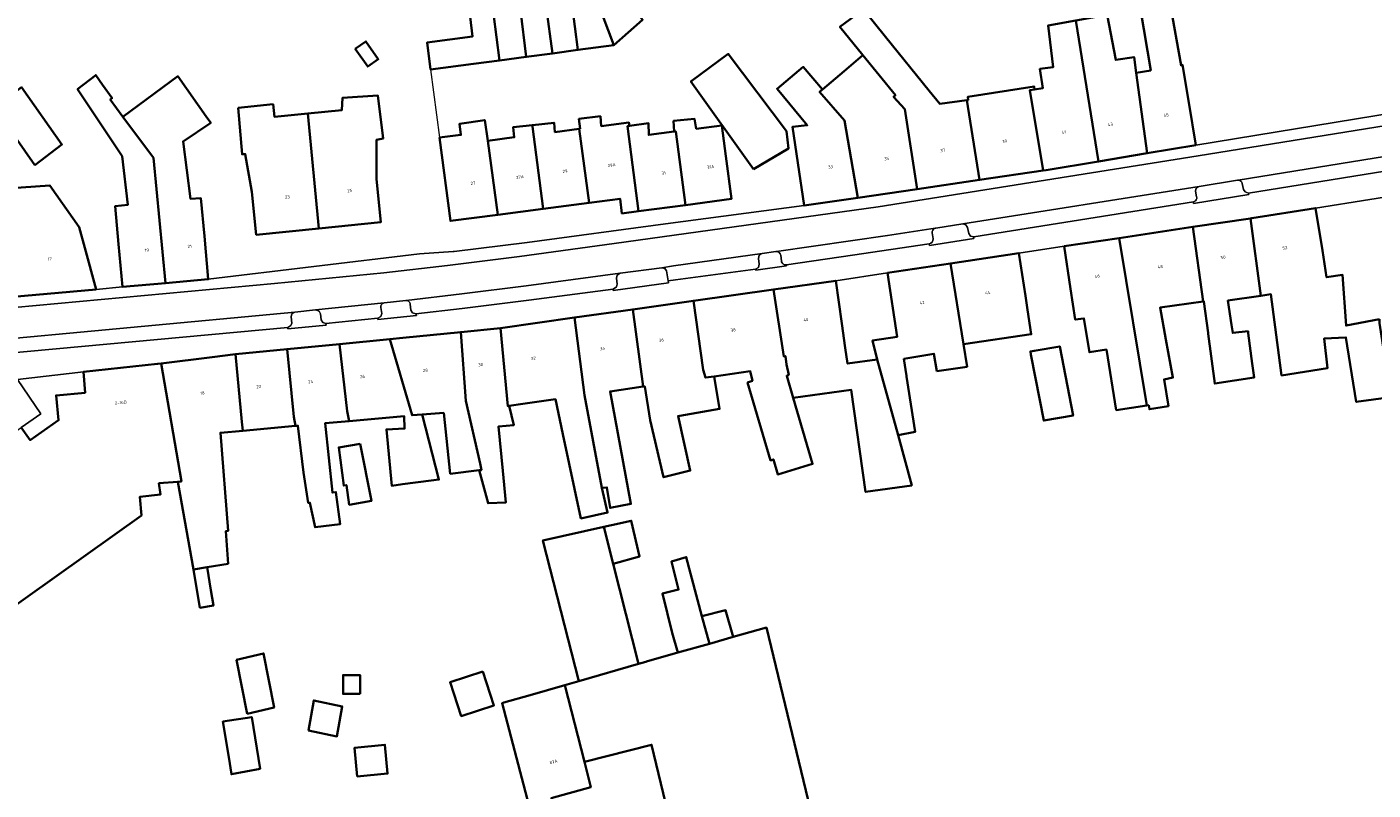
# Model space of a CAD drawing. Header units: metres. Extents: x 197700 to 204338, y 317132 to 325229.
# Tile 771 of 1056: x 202947 to 203104, y 319727 to 319816. Entities that reach past the tile are written whole.
import ezdxf
from ezdxf.enums import TextEntityAlignment as Align

# ---------------------------------------------------------------- set-up
doc = ezdxf.new("R2010")
doc.units = ezdxf.units.M
for name, color, linetype, lineweight in [('B-WE-GR-BEPLANTING_CULTUUR_BODEMBEDEKKER-GV', 90, 'Continuous', 18), ('B-WE-IE-TERREINAFSCHEIDING_KUNSTMATIG_MUUR-G', 90, 'IE-TERREINAFSCHEIDING-KUNSTMATIG-DICHT', 18), ('B-WE-OG-BEBOUWING-GV', 7, 'Continuous', 35), ('B-WE-OG-BEBOUWING-T18', 10, 'Continuous', 18), ('B-WE-OG-TERREIN_ERF-GV', 7, 'Continuous', 18), ('B-WE-VH-VERHARDING_ASFALT-GV', 252, 'Continuous', 18), ('B-WE-VH-VERHARDING_BETONSTRAATSTEEN-GV', 252, 'Continuous', 18), ('B-WE-VH-VERHARDING_OPEN-GV', 252, 'Continuous', 18), ('B-WE-VH-VERHARDING_TEGEL-GV', 252, 'Continuous', 18)]:
    doc.layers.add(name, color=color, linetype=linetype, lineweight=lineweight)
doc.styles.add('NLCS-ISO-M200-T18', font='NLCS-ISO.ttf', dxfattribs={"height": 0.36})
doc.linetypes.add('IE-TERREINAFSCHEIDING-KUNSTMATIG-DICHT', pattern='A,8,-1,[82,NLCS.SHX,S=0.75,R=90,X=0,Y=0],-1', length=10)

msp = doc.modelspace()

# ---------------------------------------------------------------- linework, layer by layer
at = {"layer": 'B-WE-GR-BEPLANTING_CULTUUR_BODEMBEDEKKER-GV'}
for points in [[(203087.87, 319798.11), (203083.407, 319797.405), (203083.07, 319797.176), (203083.005, 319796.852), (203083.126, 319796.202)], [(203087.937, 319798.121), (203087.87, 319798.11)], [(203082.752, 319795.61), (203082.783, 319795.429), (203089.172, 319796.443), (203089.153, 319796.629), (203088.746, 319796.762), (203088.561, 319797.035), (203088.421, 319797.727)], [(203052.112, 319790.739), (203052.144, 319790.552), (203057.304, 319791.35), (203057.275, 319791.542), (203056.921, 319791.62), (203056.699, 319791.947), (203056.564, 319792.651), (203056.378, 319792.942), (203056.001, 319793.058), (203052.896, 319792.554), (203052.802, 319792.54)], [(203052.459, 319791.999), (203052.559, 319791.309)], [(203034.392, 319789.841), (203034.338, 319789.833), (203032.732, 319789.62), (203032.407, 319789.408), (203032.322, 319789.044), (203032.411, 319788.372), (203032.302, 319787.99), (203031.979, 319787.801)], [(203034.983, 319788.734), (203034.9, 319789.419)], [(203031.979, 319787.801), (203031.999, 319787.674), (203035.579, 319788.179), (203035.557, 319788.309)], [(202991.467, 319784.166), (202991.422, 319784.161), (202988.927, 319783.89)], [(202988.53, 319783.345), (202988.638, 319782.677), (202988.507, 319782.327), (202988.174, 319782.123), (202988.177, 319781.947), (202992.652, 319782.442), (202992.579, 319782.618), (202992.211, 319782.729), (202992.02, 319783.036), (202991.93, 319783.743)]]:
    msp.add_lwpolyline(points, dxfattribs=at)
for points in [[(203088.421, 319797.727, 0.4054102), (203087.937, 319798.121)], [(203083.126, 319796.202, -0.4514785), (203082.752, 319795.61)], [(203052.802, 319792.54, 0.3979873), (203052.459, 319791.999)], [(203052.559, 319791.309, -0.4004058), (203052.112, 319790.739)], [(203034.9, 319789.419, 0.4106228), (203034.392, 319789.841)], [(203035.557, 319788.309, -0.4200845), (203034.983, 319788.734)], [(202991.93, 319783.743, 0.4289372), (202991.467, 319784.166)], [(202988.927, 319783.89, 0.4310325), (202988.53, 319783.345)]]:
    msp.add_lwpolyline(points, format="xyb", dxfattribs=at)
for points in [[(203021.093, 319787.97), (203016.287, 319787.333), (203015.929, 319787.097), (203015.854, 319786.768), (203015.93, 319786.051), (203015.835, 319785.735), (203015.459, 319785.499), (203015.479, 319785.316), (203021.875, 319786.224), (203021.831, 319786.444), (203021.633, 319787.6), (203021.461, 319787.875)], [(202980.967, 319783.069), (202978.539, 319782.82), (202978.204, 319782.621), (202978.109, 319782.269), (202978.19, 319781.554), (202978.089, 319781.274), (202977.728, 319781.052), (202977.747, 319780.873), (202982.179, 319781.302), (202982.161, 319781.484), (202981.798, 319781.597), (202981.593, 319781.923), (202981.518, 319782.617), (202981.363, 319782.923)]]:
    msp.add_lwpolyline(points, close=True, dxfattribs=at)
at = {"layer": 'B-WE-IE-TERREINAFSCHEIDING_KUNSTMATIG_MUUR-G'}
msp.add_lwpolyline([(202994.296, 319810.961), (202995.335, 319803.052)], dxfattribs=at)
at = {"layer": 'B-WE-OG-BEBOUWING-GV'}
for points in [[(203013.59, 319819.021), (203015.532, 319813.772), (203018.878, 319816.726), (203015.893, 319820.736)], [(203008.424, 319812.827), (203011.388, 319813.221), (203010.658, 319818.63), (203007.704, 319818.236)], [(203015.532, 319813.772), (203013.59, 319819.021), (203010.658, 319818.63), (203011.388, 319813.221)], [(203083.051, 319802.188), (203082.228, 319807.12), (203081.499, 319811.491), (203081.335, 319811.421), (203080.062, 319818.528), (203076.624, 319817.909), (203077.814, 319810.844), (203076.114, 319810.565), (203077.403, 319801.245)], [(203001.585, 319817.419), (202998.868, 319817.057), (202999.171, 319814.784), (202993.891, 319814.079), (202994.296, 319810.961), (202999.254, 319811.607), (203002.28, 319812.01)], [(203005.381, 319812.422), (203004.722, 319817.838), (203001.585, 319817.419), (203002.28, 319812.01)], [(203004.722, 319817.838), (203005.381, 319812.422), (203008.424, 319812.827), (203007.704, 319818.236)], [(203044.418, 319812.615), (203048.193, 319807.971), (203047.985, 319807.791), (203049.282, 319806.356), (203050.709, 319797.096), (203057.95, 319798.156), (203056.465, 319807.395), (203053.346, 319806.975), (203052.114, 319808.497), (203047.056, 319814.749), (203044.504, 319817.903), (203041.761, 319815.884)], [(203076.114, 319810.565), (203075.868, 319812.394), (203073.757, 319812.075), (203072.773, 319817.298), (203069.135, 319816.634), (203071.768, 319800.304), (203077.403, 319801.245)], [(203065.314, 319799.235), (203065.679, 319799.288), (203071.768, 319800.304), (203069.135, 319816.634), (203065.905, 319816.044), (203066.512, 319811.241), (203064.959, 319811.014), (203065.297, 319808.792), (203064.319, 319808.632), (203063.784, 319808.544)], [(202985.562, 319813.348), (202987, 319811.292), (202988.229, 319812.152), (202986.791, 319814.208)], [(203031.741, 319799.415), (203035.789, 319801.775), (203035.558, 319803.813), (203028.822, 319812.756), (203024.492, 319809.566)], [(203044.418, 319812.615), (203042.243, 319810.768), (203039.742, 319808.645), (203039.408, 319808.355), (203042.303, 319805.023), (203043.84, 319796.09), (203050.709, 319797.096), (203049.282, 319806.356), (203047.985, 319807.791), (203048.193, 319807.971)], [(203036.881, 319800.124), (203037.605, 319795.177), (203043.84, 319796.09), (203042.303, 319805.023), (203039.408, 319808.355), (203039.742, 319808.645), (203037.52, 319811.247), (203034.471, 319808.727), (203037.977, 319804.484), (203036.268, 319804.315)], [(202958.121, 319790.715), (202958.571, 319785.735), (202963.561, 319786.185), (202962.155, 319800.712), (202958.618, 319805.472), (202957.14, 319807.462), (202957.35, 319807.62), (202956.261, 319809.174), (202955.473, 319810.298), (202953.355, 319808.663), (202958.52, 319800.917), (202959.203, 319795.261), (202957.724, 319795.109)], [(202968.057, 319791.612), (202967.659, 319796.021), (202966.438, 319795.975), (202965.585, 319802.607), (202968.803, 319804.773), (202968.278, 319805.513), (202964.974, 319810.169), (202958.618, 319805.472), (202962.155, 319800.712), (202963.561, 319786.185), (202968.507, 319786.632)], [(203057.95, 319798.156), (203065.314, 319799.235), (203063.784, 319808.544), (203064.319, 319808.632), (203064.278, 319808.993), (203056.586, 319807.777), (203056.62, 319807.416), (203056.465, 319807.395)], [(202948.396, 319799.864), (202951.546, 319802.26), (202946.868, 319808.893), (202943.718, 319806.496)], [(202988.021, 319798.241), (202988.013, 319802.794), (202988.791, 319802.966), (202988.195, 319807.924), (202984.07, 319807.669), (202983.993, 319806.228), (202980.061, 319805.839), (202981.32, 319792.526), (202988.532, 319793.267)], [(202971.983, 319806.515), (202972.438, 319801.12), (202972.808, 319801.151), (202973.565, 319796.756), (202974.076, 319791.782), (202981.32, 319792.526), (202980.061, 319805.839), (202976.212, 319805.458), (202976.024, 319806.916)], [(203002.085, 319794.113), (203000.916, 319802.696), (203000.578, 319805.096), (202997.648, 319804.673), (202997.815, 319803.373), (202995.335, 319803.052), (202996.588, 319793.398)], [(203000.916, 319802.696), (203002.085, 319794.113), (203007.336, 319794.797), (203006.129, 319804.352), (203006.103, 319804.509), (203003.87, 319804.266), (203003.996, 319803.093)], [(203007.336, 319794.797), (203012.679, 319795.493), (203011.527, 319804.064), (203008.708, 319803.7), (203008.607, 319804.781), (203006.103, 319804.509), (203006.129, 319804.352)], [(203012.679, 319795.493), (203016.267, 319795.96), (203016.489, 319794.274), (203018.42, 319794.528), (203017.127, 319804.37), (203017.364, 319804.403), (203017.298, 319804.808), (203014.085, 319804.393), (203013.986, 319805.542), (203011.505, 319805.222), (203011.626, 319804.077), (203011.527, 319804.064)], [(203022.543, 319803.75), (203019.595, 319803.365), (203019.566, 319804.713), (203017.364, 319804.403), (203017.127, 319804.37), (203018.42, 319794.528), (203023.838, 319795.24), (203022.717, 319803.773)], [(203028.069, 319804.442), (203025.106, 319804.092), (203024.902, 319805.232), (203022.477, 319804.992), (203022.543, 319803.75), (203022.717, 319803.773), (203023.838, 319795.24), (203029.185, 319795.942), (203028.534, 319800.9)], [(202953.534, 319792.661), (202950.123, 319797.522), (202942.916, 319797.001), (202944.109, 319784.423), (202955.5, 319785.459), (202954.183, 319790.283)], [(203104.334, 319781.986), (203100.47, 319781.26), (203100.061, 319787.128), (203098.207, 319786.871), (203097.718, 319789.951), (203096.934, 319794.889), (203089.546, 319793.718), (203089.365, 319793.691), (203090.572, 319784.69), (203091.748, 319784.891), (203092.981, 319775.487), (203098.324, 319776.322), (203097.904, 319779.748), (203100.448, 319779.878), (203101.646, 319772.399), (203105.651, 319772.974), (203104.334, 319781.552)], [(203089.118, 319780.366), (203089.088, 319780.599), (203087.326, 319780.402), (203087.19, 319781.335), (203086.755, 319784.16), (203090.572, 319784.69), (203089.365, 319793.691), (203082.698, 319792.692), (203083.871, 319784.041), (203083.976, 319784.055), (203084.457, 319780.401), (203084.471, 319780.293), (203085.229, 319774.538), (203089.785, 319775.235), (203089.575, 319776.854)], [(203077.574, 319772.035), (203077.663, 319771.552), (203079.864, 319771.919), (203079.357, 319775.023), (203080.388, 319775.22), (203079.576, 319779.648), (203078.899, 319783.339), (203083.871, 319784.041), (203082.698, 319792.692), (203074.163, 319791.413), (203077.354, 319772.001)], [(203067.77, 319790.455), (203068.511, 319785.51), (203069.045, 319781.948), (203070.052, 319782.09), (203070.691, 319778.156), (203072.662, 319778.476), (203073.802, 319771.459), (203077.354, 319772.001), (203074.163, 319791.413)], [(203063.273, 319784.72), (203062.526, 319789.663), (203054.598, 319788.464), (203056.101, 319779.087), (203063.948, 319780.253), (203063.522, 319783.07)], [(203053.01, 319775.953), (203056.518, 319776.482), (203056.101, 319779.087), (203054.598, 319788.464), (203047.285, 319787.358), (203048.403, 319779.962), (203045.546, 319779.53), (203046.072, 319777.336), (203048.503, 319768.568), (203050.475, 319768.919), (203049.5, 319775.334), (203049.487, 319775.418), (203049.188, 319777.387), (203052.662, 319778.001)], [(203041.985, 319781.511), (203041.286, 319786.462), (203034.044, 319785.44), (203035.248, 319777.69), (203035.446, 319777.718), (203035.57, 319776.741), (203035.832, 319775.558), (203035.597, 319775.446), (203036.356, 319772.863), (203043.074, 319773.802), (203044.746, 319761.97), (203050.1, 319762.719), (203048.503, 319768.568), (203046.072, 319777.336), (203042.643, 319776.857), (203042.384, 319778.688)], [(203024.782, 319784.133), (203017.742, 319783.14), (203018.944, 319774.177), (203019.13, 319774.204), (203019.766, 319770.28), (203021.309, 319763.66), (203024.414, 319764.441), (203023.005, 319770.762), (203023.208, 319770.807), (203027.814, 319771.595), (203027.187, 319775.364), (203026.174, 319775.218), (203025.902, 319776.111)], [(203034.044, 319785.44), (203024.782, 319784.133), (203025.902, 319776.111), (203026.174, 319775.218), (203027.187, 319775.364), (203031.355, 319775.964), (203031.625, 319774.868), (203031.051, 319774.654), (203033.727, 319765.613), (203034.056, 319765.739), (203034.577, 319763.986), (203038.602, 319765.216), (203036.356, 319772.863), (203035.597, 319775.446), (203035.832, 319775.558), (203035.57, 319776.741), (203035.446, 319777.718), (203035.248, 319777.69)], [(203014.143, 319762.45), (203014.749, 319762.498), (203015.102, 319760.104), (203017.533, 319760.583), (203015.116, 319773.626), (203018.944, 319774.177), (203017.742, 319783.14), (203010.973, 319782.184), (203012.15, 319773.199)], [(202997.788, 319780.507), (202998.394, 319772.546), (203000.025, 319765.246), (203000.194, 319764.506), (202999.909, 319764.472), (203000.962, 319760.65), (203003.029, 319760.758), (203002.68, 319764.412), (203002.189, 319769.558), (203003.929, 319769.709), (203003.426, 319771.943), (203003.239, 319771.916), (203002.402, 319780.975)], [(203014.143, 319762.45), (203012.15, 319773.199), (203010.973, 319782.184), (203002.402, 319780.975), (203003.239, 319771.916), (203003.426, 319771.943), (203004.975, 319772.166), (203008.772, 319772.713), (203009.639, 319768.647), (203011.72, 319758.888), (203014.823, 319759.573)], [(202989.585, 319779.681), (202983.732, 319779.113), (202984.617, 319771.35), (202984.867, 319770.19), (202991.221, 319770.768), (202991.275, 319769.313), (202989.173, 319769.222), (202989.79, 319762.692), (202991.032, 319762.853), (202994.35, 319763.284), (202995.269, 319763.403), (202993.314, 319770.958), (202992.146, 319770.868)], [(202995.827, 319771.152), (202996.568, 319764.07), (202999.909, 319764.472), (203000.194, 319764.506), (203000.025, 319765.246), (202998.394, 319772.546), (202997.788, 319780.507), (202991.073, 319779.825), (202989.585, 319779.681), (202992.146, 319770.868), (202993.314, 319770.958)], [(202963.061, 319776.86), (202965.404, 319763.192), (202964.974, 319763.155), (202966.804, 319752.967), (202968.383, 319753.229), (202970.81, 319753.631), (202970.542, 319757.414), (202970.812, 319757.448), (202969.916, 319768.831), (202972.534, 319769.069), (202972.399, 319770.113), (202971.689, 319777.945), (202968.958, 319777.595)], [(202978.614, 319769.622), (202978.421, 319770.688), (202977.661, 319778.524), (202971.689, 319777.945), (202972.399, 319770.113), (202972.534, 319769.069)], [(202978.614, 319769.622), (202978.9, 319769.648), (202979.551, 319764.216), (202980.084, 319760.707), (202980.309, 319760.707), (202980.903, 319757.876), (202983.795, 319758.22), (202983.312, 319761.953), (202982.914, 319761.899), (202982.055, 319769.934), (202984.867, 319770.19), (202984.617, 319771.35), (202983.732, 319779.113), (202977.661, 319778.524), (202978.421, 319770.688)], [(203063.955, 319777.729), (203065.393, 319770.246), (203068.803, 319770.823), (203067.262, 319778.842), (203064.271, 319778.338), (203063.852, 319778.267), (203063.922, 319777.899)], [(202986.143, 319767.536), (202983.643, 319767.138), (202984.219, 319762.71), (202984.524, 319762.77), (202984.859, 319760.486), (202987.427, 319760.919)], [(203011.49, 319740.037), (203018.398, 319742.03), (203015.462, 319753.631), (203014.377, 319757.916), (203007.328, 319756.353)], [(203015.274, 319758.115), (203014.377, 319757.916), (203015.462, 319753.631), (203018.531, 319754.489), (203017.557, 319758.621)], [(203026.626, 319744.367), (203025.767, 319747.572), (203023.936, 319754.408), (203022.23, 319753.889), (203023.05, 319750.651), (203021.183, 319750.178), (203022.309, 319745.645), (203022.966, 319743.329)], [(202968.82, 319750.592), (202968.383, 319753.229), (202966.804, 319752.967), (202967.54, 319748.528), (202969.119, 319748.789)], [(203025.767, 319747.572), (203026.626, 319744.367), (203029.378, 319745.145), (203028.501, 319748.251)], [(203022.853, 319720.459), (203024.024, 319715.598), (203036.786, 319718.672), (203039.71, 319719.492), (203033.242, 319746.236), (203029.378, 319745.145), (203026.626, 319744.367), (203022.966, 319743.329), (203019.318, 319742.295), (203019.241, 319742.273), (203018.398, 319742.03), (203011.49, 319740.037), (203009.878, 319739.572), (203012.126, 319730.671), (203019.917, 319732.647)], [(202973.012, 319736.226), (202976.153, 319736.984), (202974.934, 319743.236), (202971.792, 319742.478)], [(202986.119, 319738.547), (202986.119, 319740.72), (202984.151, 319740.72), (202984.151, 319738.547)], [(203000.336, 319741.146), (202996.553, 319739.899), (202997.849, 319735.969), (203001.632, 319737.217)], [(203005.857, 319738.412), (203002.807, 319737.532), (203002.576, 319737.465), (203005.507, 319726.413), (203007.394, 319720.08), (203010.888, 319722.927), (203008.283, 319726.446), (203012.871, 319727.721), (203012.126, 319730.671), (203009.878, 319739.572)], [(202980.122, 319734.301), (202983.428, 319733.608), (202984.049, 319737.101), (202980.743, 319737.795)], [(202974.512, 319729.837), (202973.551, 319735.866), (202970.22, 319735.328), (202970.882, 319731.211), (202971.201, 319729.224)], [(202985.793, 319728.964), (202989.315, 319729.301), (202988.996, 319732.645), (202985.474, 319732.309)]]:
    msp.add_lwpolyline(points, close=True, dxfattribs=at)
msp.add_lwpolyline([(202937.456, 319742.643), (202960.769, 319759.249), (202960.564, 319761.381), (202962.991, 319761.675), (202962.798, 319762.969), (202964.974, 319763.155), (202965.404, 319763.192), (202963.061, 319776.86), (202962.633, 319776.807), (202954.029, 319775.877), (202954.222, 319773.465), (202950.856, 319773.15), (202951.163, 319770.273), (202947.871, 319767.975), (202946.817, 319769.434)], dxfattribs=at)
at = {"layer": 'B-WE-OG-TERREIN_ERF-GV'}
for points in [[(203011.388, 319813.221), (203008.424, 319812.827), (203005.381, 319812.422), (203002.28, 319812.01), (202999.254, 319811.607), (202994.296, 319810.961), (202993.891, 319814.079), (202999.171, 319814.784), (202998.868, 319817.057), (203001.585, 319817.419), (203004.722, 319817.838), (203007.704, 319818.236), (203010.658, 319818.63), (203013.59, 319819.021), (203015.893, 319820.736), (203018.878, 319816.726), (203015.532, 319813.772)], [(202987, 319811.292), (202985.562, 319813.348), (202986.791, 319814.208), (202988.229, 319812.152)], [(203031.741, 319799.415), (203024.492, 319809.566), (203028.822, 319812.756), (203035.558, 319803.813), (203035.789, 319801.775)], [(202948.396, 319799.864), (202943.718, 319806.496), (202946.868, 319808.893), (202951.546, 319802.26)], [(202981.32, 319792.526), (202974.076, 319791.782), (202973.565, 319796.756), (202972.808, 319801.151), (202972.438, 319801.12), (202971.983, 319806.515), (202976.024, 319806.916), (202976.212, 319805.458), (202980.061, 319805.839), (202983.993, 319806.228), (202984.07, 319807.669), (202988.195, 319807.924), (202988.791, 319802.966), (202988.013, 319802.794), (202988.021, 319798.241), (202988.532, 319793.267)], [(203012.679, 319795.493), (203007.336, 319794.797), (203002.085, 319794.113), (202996.588, 319793.398), (202995.335, 319803.052), (202997.815, 319803.373), (202997.648, 319804.673), (203000.578, 319805.096), (203000.916, 319802.696), (203003.996, 319803.093), (203003.87, 319804.266), (203006.103, 319804.509), (203008.607, 319804.781), (203008.708, 319803.7), (203011.527, 319804.064), (203011.626, 319804.077), (203011.505, 319805.222), (203013.986, 319805.542), (203014.085, 319804.393), (203017.298, 319804.808), (203017.364, 319804.403), (203019.566, 319804.713), (203019.595, 319803.365), (203022.543, 319803.75), (203022.477, 319804.992), (203024.902, 319805.232), (203025.106, 319804.092), (203028.069, 319804.442), (203028.534, 319800.9), (203029.185, 319795.942), (203023.838, 319795.24), (203018.42, 319794.528), (203016.489, 319794.274), (203016.267, 319795.96)], [(203041.286, 319786.462), (203041.985, 319781.511), (203042.384, 319778.688), (203042.643, 319776.857), (203046.072, 319777.336), (203045.546, 319779.53), (203048.403, 319779.962), (203047.285, 319787.358)], [(203067.262, 319778.842), (203068.803, 319770.823), (203065.393, 319770.246), (203063.955, 319777.729), (203063.922, 319777.899), (203063.852, 319778.267), (203064.271, 319778.338)], [(202946.406, 319775.004), (202949.09, 319771.037), (202946.817, 319769.434), (202947.871, 319767.975), (202951.163, 319770.273), (202950.856, 319773.15), (202954.222, 319773.465), (202954.029, 319775.877)], [(202986.143, 319767.536), (202987.427, 319760.919), (202984.859, 319760.486), (202984.524, 319762.77), (202984.219, 319762.71), (202983.643, 319767.138)], [(202973.012, 319736.226), (202971.792, 319742.478), (202974.934, 319743.236), (202976.153, 319736.984)], [(202986.119, 319740.72), (202986.119, 319738.547), (202984.151, 319738.547), (202984.151, 319740.72)], [(202996.553, 319739.899), (203000.336, 319741.146), (203001.632, 319737.217), (202997.849, 319735.969)], [(202980.122, 319734.301), (202980.743, 319737.795), (202984.049, 319737.101), (202983.428, 319733.608)], [(202973.551, 319735.866), (202974.512, 319729.837), (202971.201, 319729.224), (202970.882, 319731.211), (202970.22, 319735.328)], [(202989.315, 319729.301), (202985.793, 319728.964), (202985.474, 319732.309), (202988.996, 319732.645)]]:
    msp.add_lwpolyline(points, close=True, dxfattribs=at)
for points in [[(203080.062, 319818.528), (203081.335, 319811.421), (203081.499, 319811.491), (203082.228, 319807.12), (203083.051, 319802.188), (203115.346, 319807.472), (203114.906, 319810.166), (203117.22, 319810.544), (203116.854, 319812.785), (203116.703, 319813.707), (203124.583, 319814.981), (203132.696, 319817.5)], [(202942.916, 319797.001), (202950.123, 319797.522), (202953.534, 319792.661), (202954.183, 319790.283), (202955.5, 319785.459), (202958.571, 319785.735), (202958.121, 319790.715), (202957.724, 319795.109), (202959.203, 319795.261), (202958.52, 319800.917), (202953.355, 319808.663), (202955.473, 319810.298), (202956.261, 319809.174), (202957.35, 319807.62), (202957.14, 319807.462), (202958.618, 319805.472), (202964.974, 319810.169), (202968.278, 319805.513), (202968.803, 319804.773), (202965.585, 319802.607), (202966.438, 319795.975), (202967.659, 319796.021), (202968.057, 319791.612), (202968.507, 319786.632), (202993.002, 319789.568), (202996.919, 319789.841), (202997.029, 319789.849), (203005.487, 319790.912), (203021.542, 319793.068), (203037.605, 319795.177), (203036.881, 319800.124), (203036.268, 319804.315), (203037.977, 319804.484), (203034.471, 319808.727), (203037.52, 319811.247), (203039.742, 319808.645), (203042.243, 319810.768), (203044.418, 319812.615), (203041.761, 319815.884), (203044.504, 319817.903), (203047.056, 319814.749), (203052.114, 319808.497), (203053.346, 319806.975), (203056.465, 319807.395), (203056.62, 319807.416), (203056.586, 319807.777), (203064.278, 319808.993), (203064.319, 319808.632), (203065.297, 319808.792), (203064.959, 319811.014), (203066.512, 319811.241), (203065.905, 319816.044)], [(203072.773, 319817.298), (203073.757, 319812.075), (203075.868, 319812.394), (203076.114, 319810.565), (203077.814, 319810.844), (203076.624, 319817.909)], [(203141.032, 319801.928), (203096.934, 319794.889), (203097.718, 319789.951), (203098.207, 319786.871), (203100.061, 319787.128), (203100.47, 319781.26), (203104.334, 319781.986)], [(203105.651, 319772.974), (203101.646, 319772.399), (203100.448, 319779.878), (203097.904, 319779.748), (203098.324, 319776.322), (203092.981, 319775.487), (203091.748, 319784.891), (203090.572, 319784.69), (203086.755, 319784.16), (203087.19, 319781.335), (203087.326, 319780.402), (203089.088, 319780.599), (203089.118, 319780.366), (203089.575, 319776.854), (203089.785, 319775.235), (203085.229, 319774.538), (203084.471, 319780.293), (203084.457, 319780.401), (203083.976, 319784.055), (203083.871, 319784.041), (203078.899, 319783.339), (203079.576, 319779.648), (203080.388, 319775.22), (203079.357, 319775.023), (203079.864, 319771.919), (203077.663, 319771.552), (203077.574, 319772.035), (203077.354, 319772.001), (203073.802, 319771.459), (203072.662, 319778.476), (203070.691, 319778.156), (203070.052, 319782.09), (203069.045, 319781.948), (203068.511, 319785.51), (203067.77, 319790.455), (203062.526, 319789.663), (203063.273, 319784.72), (203063.522, 319783.07), (203063.948, 319780.253), (203056.101, 319779.087), (203056.518, 319776.482), (203053.01, 319775.953), (203052.662, 319778.001), (203049.188, 319777.387), (203049.487, 319775.418), (203049.5, 319775.334), (203050.475, 319768.919), (203048.503, 319768.568), (203050.1, 319762.719), (203044.746, 319761.97), (203043.074, 319773.802), (203036.356, 319772.863), (203038.602, 319765.216), (203034.577, 319763.986), (203034.056, 319765.739), (203033.727, 319765.613), (203031.051, 319774.654), (203031.625, 319774.868), (203031.355, 319775.964), (203027.187, 319775.364), (203027.814, 319771.595), (203023.208, 319770.807), (203023.005, 319770.762), (203024.414, 319764.441), (203021.309, 319763.66), (203019.766, 319770.28), (203019.13, 319774.204), (203018.944, 319774.177), (203015.116, 319773.626), (203017.533, 319760.583), (203015.102, 319760.104), (203014.749, 319762.498), (203014.143, 319762.45), (203014.823, 319759.573), (203011.72, 319758.888), (203009.639, 319768.647), (203008.772, 319772.713), (203004.975, 319772.166), (203003.426, 319771.943), (203003.929, 319769.709), (203002.189, 319769.558), (203002.68, 319764.412), (203003.029, 319760.758), (203000.962, 319760.65), (202999.909, 319764.472), (202996.568, 319764.07), (202995.827, 319771.152), (202993.314, 319770.958), (202995.269, 319763.403), (202994.35, 319763.284), (202991.032, 319762.853), (202989.79, 319762.692), (202989.173, 319769.222), (202991.275, 319769.313), (202991.221, 319770.768), (202984.867, 319770.19), (202982.055, 319769.934), (202982.914, 319761.899), (202983.312, 319761.953), (202983.795, 319758.22), (202980.903, 319757.876), (202980.309, 319760.707), (202980.084, 319760.707), (202979.551, 319764.216), (202978.9, 319769.648), (202978.614, 319769.622), (202972.534, 319769.069), (202969.916, 319768.831), (202970.812, 319757.448), (202970.542, 319757.414), (202970.81, 319753.631), (202968.383, 319753.229), (202968.82, 319750.592), (202969.119, 319748.789), (202967.54, 319748.528), (202966.804, 319752.967), (202964.974, 319763.155), (202962.798, 319762.969), (202962.991, 319761.675), (202960.564, 319761.381), (202960.769, 319759.249), (202937.456, 319742.643)], [(203005.507, 319726.413), (203002.576, 319737.465), (203002.807, 319737.532), (203005.857, 319738.412), (203009.878, 319739.572), (203011.49, 319740.037), (203007.328, 319756.353), (203014.377, 319757.916), (203015.274, 319758.115), (203017.557, 319758.621), (203018.531, 319754.489), (203015.462, 319753.631), (203018.398, 319742.03), (203019.241, 319742.273), (203019.318, 319742.295), (203022.966, 319743.329), (203022.309, 319745.645), (203021.183, 319750.178), (203023.05, 319750.651), (203022.23, 319753.889), (203023.936, 319754.408), (203025.767, 319747.572), (203028.501, 319748.251), (203029.378, 319745.145), (203033.242, 319746.236), (203039.71, 319719.492)], [(203022.853, 319720.459), (203019.917, 319732.647), (203012.126, 319730.671), (203012.871, 319727.721), (203008.283, 319726.446)]]:
    msp.add_lwpolyline(points, dxfattribs=at)
at = {"layer": 'B-WE-VH-VERHARDING_ASFALT-GV'}
for points in [[(203153.397, 319812.202), (203140.573, 319810.199), (203083.31, 319800.948), (203046.216, 319795.047), (203015.591, 319790.773), (203004.617, 319789.283), (202996.262, 319788.211), (202988.888, 319787.391), (202976.175, 319786.129), (202935.948, 319782.421), (202882.116, 319777.501)], [(202991.467, 319784.166), (202997.913, 319784.937), (203005.376, 319785.874), (203016.287, 319787.333), (203021.093, 319787.97), (203022.463, 319788.179), (203032.732, 319789.62), (203034.338, 319789.833), (203034.392, 319789.841), (203047.298, 319791.722), (203052.802, 319792.54), (203052.896, 319792.554), (203056.001, 319793.058), (203083.407, 319797.405), (203087.87, 319798.11), (203087.937, 319798.121), (203111.61, 319801.954)], [(202879.709, 319772.031), (202937.8, 319777.418), (202939.041, 319779.14), (202940.415, 319779.267), (202978.539, 319782.82), (202980.967, 319783.069), (202988.927, 319783.89), (202991.422, 319784.161), (202991.467, 319784.166)]]:
    msp.add_lwpolyline(points, dxfattribs=at)
at = {"layer": 'B-WE-VH-VERHARDING_BETONSTRAATSTEEN-GV'}
for points in [[(203111.61, 319801.954), (203087.937, 319798.121)], [(203088.421, 319797.727), (203088.561, 319797.035), (203088.746, 319796.762), (203089.153, 319796.629), (203110.937, 319800.129), (203111.257, 319800.359), (203111.339, 319800.699), (203111.229, 319801.402)], [(203083.126, 319796.202), (203083.005, 319796.852), (203083.07, 319797.176), (203083.407, 319797.405), (203056.001, 319793.058)], [(203056.001, 319793.058), (203056.378, 319792.942), (203056.564, 319792.651), (203056.699, 319791.947), (203056.921, 319791.62), (203057.275, 319791.542), (203082.752, 319795.61)], [(203052.802, 319792.54), (203047.298, 319791.722), (203034.392, 319789.841)], [(203052.559, 319791.309), (203052.459, 319791.999)], [(203035.557, 319788.309), (203043.229, 319789.432), (203052.112, 319790.739)], [(203034.9, 319789.419), (203034.983, 319788.734)], [(203016.287, 319787.333), (203005.376, 319785.874), (202997.913, 319784.937), (202991.467, 319784.166)], [(202991.93, 319783.743), (202992.02, 319783.036), (202992.211, 319782.729), (202992.579, 319782.618), (202997.952, 319783.228), (203005.681, 319784.19), (203015.459, 319785.499), (203015.835, 319785.735), (203015.93, 319786.051), (203015.854, 319786.768), (203015.929, 319787.097), (203016.287, 319787.333)], [(202988.927, 319783.89), (202980.967, 319783.069), (202981.363, 319782.923), (202981.518, 319782.617), (202981.593, 319781.923), (202981.798, 319781.597), (202982.161, 319781.484), (202988.174, 319782.123)], [(202988.174, 319782.123), (202988.507, 319782.327), (202988.638, 319782.677), (202988.53, 319783.345)]]:
    msp.add_lwpolyline(points, dxfattribs=at)
for points in [[(203087.937, 319798.121, -0.4054102), (203088.421, 319797.727)], [(203082.752, 319795.61, 0.4514785), (203083.126, 319796.202)], [(203052.459, 319791.999, -0.3979873), (203052.802, 319792.54)], [(203052.112, 319790.739, 0.4004058), (203052.559, 319791.309)], [(203034.392, 319789.841, -0.4106228), (203034.9, 319789.419)], [(203034.983, 319788.734, 0.4200845), (203035.557, 319788.309)], [(202991.467, 319784.166, -0.4289372), (202991.93, 319783.743)], [(202988.53, 319783.345, -0.4310325), (202988.927, 319783.89)]]:
    msp.add_lwpolyline(points, format="xyb", dxfattribs=at)
for points in [[(203021.831, 319786.444), (203022.702, 319786.557), (203031.979, 319787.801), (203032.302, 319787.99), (203032.411, 319788.372), (203032.322, 319789.044), (203032.407, 319789.408), (203032.732, 319789.62), (203022.463, 319788.179), (203021.093, 319787.97), (203021.461, 319787.875), (203021.633, 319787.6)], [(202978.539, 319782.82), (202940.415, 319779.267), (202940.749, 319779.129), (202940.923, 319778.834), (202941.022, 319778.147), (202941.223, 319777.823), (202941.61, 319777.714), (202977.728, 319781.052), (202978.089, 319781.274), (202978.19, 319781.554), (202978.109, 319782.269), (202978.204, 319782.621)]]:
    msp.add_lwpolyline(points, close=True, dxfattribs=at)
at = {"layer": 'B-WE-VH-VERHARDING_OPEN-GV'}
for points in [[(202946.406, 319775.004), (202954.029, 319775.877), (202962.633, 319776.807), (202963.061, 319776.86), (202968.958, 319777.595), (202971.689, 319777.945), (202977.661, 319778.524), (202983.732, 319779.113), (202989.585, 319779.681), (202991.073, 319779.825), (202997.788, 319780.507), (203002.402, 319780.975), (203010.973, 319782.184), (203017.742, 319783.14), (203024.782, 319784.133), (203034.044, 319785.44), (203041.286, 319786.462), (203047.285, 319787.358), (203054.598, 319788.464), (203062.526, 319789.663), (203067.77, 319790.455), (203074.163, 319791.413), (203082.698, 319792.692), (203089.365, 319793.691), (203089.546, 319793.718), (203096.934, 319794.889), (203141.032, 319801.928)], [(203110.937, 319800.129), (203089.153, 319796.629), (203089.172, 319796.443), (203082.783, 319795.429), (203082.752, 319795.61), (203057.275, 319791.542), (203057.304, 319791.35), (203052.144, 319790.552), (203052.112, 319790.739), (203043.229, 319789.432), (203035.557, 319788.309), (203035.579, 319788.179), (203031.999, 319787.674), (203031.979, 319787.801), (203022.702, 319786.557), (203021.831, 319786.444), (203021.875, 319786.224), (203015.479, 319785.316), (203015.459, 319785.499), (203005.681, 319784.19), (202997.952, 319783.228), (202992.579, 319782.618), (202992.652, 319782.442), (202988.177, 319781.947), (202988.174, 319782.123), (202982.161, 319781.484), (202982.179, 319781.302), (202977.747, 319780.873), (202977.728, 319781.052), (202941.61, 319777.714)]]:
    msp.add_lwpolyline(points, dxfattribs=at)
msp.add_lwpolyline([(202946.817, 319769.434), (202949.09, 319771.037), (202946.406, 319775.004), (202943.818, 319774.758), (202940.312, 319772.192), (202938.838, 319774.299), (202931.876, 319773.654), (202932.224, 319773.061), (202928.524, 319770.478), (202926.655, 319773.167), (202921.195, 319772.697), (202931.484, 319758.121), (202930.948, 319755.755), (202932.422, 319756.874), (202931.959, 319757.54), (202934.451, 319759.333), (202933.886, 319760.15), (202935.096, 319761.008), (202936.916, 319762.339), (202941.289, 319765.46), (202943.105, 319766.738), (202945.037, 319768.148)], close=True, dxfattribs=at)
at = {"layer": 'B-WE-VH-VERHARDING_TEGEL-GV'}
for points in [[(202882.715, 319782.06), (202882.116, 319777.501), (202935.948, 319782.421), (202976.175, 319786.129), (202988.888, 319787.391), (202996.262, 319788.211), (203004.617, 319789.283), (203015.591, 319790.773), (203046.216, 319795.047), (203083.31, 319800.948), (203140.573, 319810.199), (203153.397, 319812.202), (203153.27, 319813.947), (203147.291, 319812.706), (203133.846, 319810.502), (203125.621, 319809.153), (203117.66, 319807.85), (203115.346, 319807.472), (203083.051, 319802.188), (203077.403, 319801.245), (203071.768, 319800.304), (203065.679, 319799.288), (203065.314, 319799.235)], [(203065.314, 319799.235), (203057.95, 319798.156), (203050.709, 319797.096), (203043.84, 319796.09), (203037.605, 319795.177), (203021.542, 319793.068), (203005.487, 319790.912), (202997.029, 319789.849), (202996.919, 319789.841), (202993.002, 319789.568), (202968.507, 319786.632), (202963.561, 319786.185), (202958.571, 319785.735), (202955.5, 319785.459), (202944.109, 319784.423), (202937.457, 319783.818), (202930.389, 319783.175), (202886.126, 319779.086)]]:
    msp.add_lwpolyline(points, dxfattribs=at)

# ---------------------------------------------------------------- texts
at = {"layer": 'B-WE-OG-BEBOUWING-T18', "style": 'NLCS-ISO-M200-T18'}
for s, rotation, p in [('45', 9.4, (203079.596, 319805.667)), ('43', 9.4, (203073.117, 319804.585)), ('39', 8.3, (203060.866, 319802.626)), ('41', 9.4, (203067.751, 319803.689)), ('37', 8.3, (203053.678, 319801.573)), ('29A', 7.4, (203015.294, 319799.867)), ('31A', 7.4, (203026.77, 319799.659)), ('33', 8.3, (203040.679, 319799.67)), ('35', 8.3, (203047.179, 319800.622)), ('27', 7.4, (202999.221, 319797.774)), ('27A', 7.4, (203004.662, 319798.482)), ('29', 7.4, (203009.895, 319799.164)), ('31', 7.4, (203021.324, 319798.944)), ('23', 5.8, (202977.687, 319796.174)), ('25', 5.8, (202984.914, 319796.916)), ('19', 5.1, (202961.388, 319790.005)), ('21', 5.1, (202966.356, 319790.454)), ('52', 9, (203093.372, 319790.274)), ('17', 5.2, (202950.134, 319788.988)), ('50', 8.5, (203086.199, 319789.172)), ('46', 8.5, (203071.612, 319786.986)), ('48', 8.5, (203078.906, 319788.079)), ('42', 8.6, (203051.29, 319783.918)), ('44', 8.6, (203058.91, 319785.071)), ('38', 8, (203029.388, 319780.743)), ('40', 8, (203037.819, 319781.933)), ('36', 8, (203021.058, 319779.568)), ('32', 8, (203006.216, 319777.473)), ('34', 8, (203014.228, 319778.604)), ('28', 5.8, (202993.681, 319776.069)), ('30', 5.7, (203000.093, 319776.72)), ('24', 5.5, (202980.385, 319774.769)), ('26', 5.5, (202986.399, 319775.353)), ('18', 7.1, (202967.836, 319773.424)), ('22', 5.5, (202974.369, 319774.186)), ('2-16D', 6.1, (202958.356, 319772.321)), ('87A', 15.5, (203008.556, 319730.673))]:
    msp.add_text(s, height=0.36, rotation=rotation, dxfattribs=at).set_placement(p, align=Align.MIDDLE)

doc.saveas('drawing.dxf')
